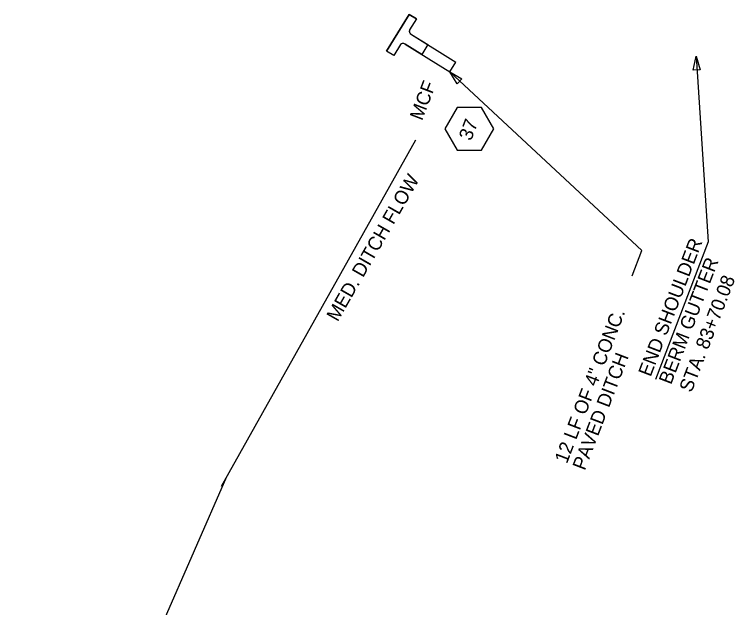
# Model space of a CAD drawing. Extents: x 2384780 to 2405432, y 547869 to 573706.
# Drawn here: x 2395585.1 to 2395848.1, y 557093.2 to 557309.7 of the extents above; entities that cross this region are included whole.
import ezdxf

# ---------------------------------------------------------------- set-up
doc = ezdxf.new("R2010")
doc.units = 0
for name, color, linetype in [('Old_Level_19', 7, 'Continuous'), ('Old_Level_5', 7, 'Continuous'), ('Prop Dimension', 7, 'Continuous'), ('Prop Drainage Box Number Symbol CELL', 7, 'Continuous'), ('Prop Drainage Structure Flume Concrete Label', 7, 'Continuous'), ('Prop Drainage Structure Flume Concrete Modified', 7, 'Continuous')]:
    doc.layers.add(name, color=color, linetype=linetype)

msp = doc.modelspace()

# ---------------------------------------------------------------- linework, layer by layer
at = {"layer": 'Old_Level_19'}
for p, q in [((2395731.57, 557263.79), (2395660.58, 557137.4)), ((2395662.53, 557140.88), (2395585.14, 556963.62))]:
    msp.add_line(p, q, dxfattribs=at)
at = {"layer": 'Old_Level_5'}
msp.add_line((2395834.03, 557294.39), (2395838.42, 557226.75), dxfattribs=at)
msp.add_lwpolyline([(2395832.95, 557289.36), (2395834.03, 557294.39), (2395835.45, 557289.44)], close=True, dxfattribs=at)
at = {"layer": 'Prop Dimension'}
msp.add_line((2395838.42, 557226.75), (2395819.17, 557176.48), dxfattribs=at)
at = {"layer": 'Prop Drainage Box Number Symbol CELL'}
msp.add_lwpolyline([(2395760.15, 557267.94), (2395755.68, 557275.69), (2395746.73, 557275.69), (2395742.25, 557267.94), (2395746.73, 557260.19), (2395755.68, 557260.19)], close=True, dxfattribs=at)
at = {"layer": 'Prop Drainage Structure Flume Concrete Modified'}
for p, q in [((2395729.25, 557309.69), (2395720.94, 557296.33)), ((2395731.93, 557308.03), (2395729.25, 557309.69)), ((2395731.93, 557308.03), (2395729.43, 557304.02)), ((2395730.07, 557302.39), (2395746.27, 557292.31)), ((2395730.07, 557302.39), (2395736.08, 557298.65)), ((2395726.11, 557298.68), (2395723.62, 557294.67)), ((2395727.85, 557298.83), (2395744.05, 557288.75)), ((2395727.85, 557298.83), (2395733.86, 557295.09)), ((2395723.62, 557294.67), (2395720.94, 557296.33)), ((2395744.05, 557288.75), (2395746.27, 557292.31)), ((2395744.05, 557288.75), (2395814.23, 557223.59)), ((2395810.64, 557214.25), (2395814.23, 557223.59))]:
    msp.add_line(p, q, dxfattribs=at)
for points in [[(2395736.08, 557298.65), (2395733.86, 557295.09), (2395727.85, 557298.83), (2395727.59, 557298.96), (2395727.3, 557299.06), (2395727.09, 557299.09), (2395726.92, 557299.09), (2395726.71, 557299.07), (2395726.49, 557299), (2395726.34, 557298.91), (2395726.11, 557298.68), (2395723.62, 557294.67), (2395720.94, 557296.33), (2395729.25, 557309.69), (2395731.93, 557308.03), (2395729.43, 557304.02), (2395729.32, 557303.74), (2395729.31, 557303.59), (2395729.32, 557303.44), (2395729.36, 557303.26), (2395729.42, 557303.09), (2395729.5, 557302.95), (2395729.57, 557302.84), (2395729.66, 557302.73), (2395729.79, 557302.6), (2395730.07, 557302.39)], [(2395746.78, 557284.38), (2395744.05, 557288.75), (2395748.52, 557286.18)]]:
    msp.add_lwpolyline(points, close=True, dxfattribs=at)
for centre, start_param, end_param in [((2395730.62, 557303.28), 0, 1.570796), ((2395727.3, 557297.94), 4.712389, 6.283179)]:
    msp.add_ellipse(centre, major_axis=(-1.19, 0.74), ratio=0.750019, start_param=start_param, end_param=end_param, dxfattribs=at)

# ---------------------------------------------------------------- texts
at = {"layer": 'Old_Level_19'}
msp.add_text('MED. DITCH FLOW', height=5, rotation=60.1196, dxfattribs=at).set_placement((2395703.13, 557197.28))
at = {"layer": 'Old_Level_5'}
for s, p in [('END SHOULDER ', (2395817.39, 557177.19)), ('BERM GUTTER ', (2395824.86, 557174.33)), ('STA. 83+70.08', (2395832.33, 557171.46))]:
    msp.add_text(s, height=5, rotation=69.0001, dxfattribs=at).set_placement(p)
at = {"layer": 'Prop Drainage Box Number Symbol CELL'}
msp.add_text('37', height=5, rotation=69.0001, dxfattribs=at).set_placement((2395751.85, 557263.32))
at = {"layer": 'Prop Drainage Structure Flume Concrete Label'}
msp.add_text('MCF', height=5, rotation=69, dxfattribs=at).set_placement((2395733.95, 557270.67))
at = {"layer": 'Prop Drainage Structure Flume Concrete Modified'}
for s, p in [('12 LF OF 4" CONC. ', (2395786.84, 557145.51)), ('PAVED DITCH', (2395793.37, 557143))]:
    msp.add_text(s, height=5, rotation=69, dxfattribs=at).set_placement(p)

doc.saveas('drawing.dxf')
